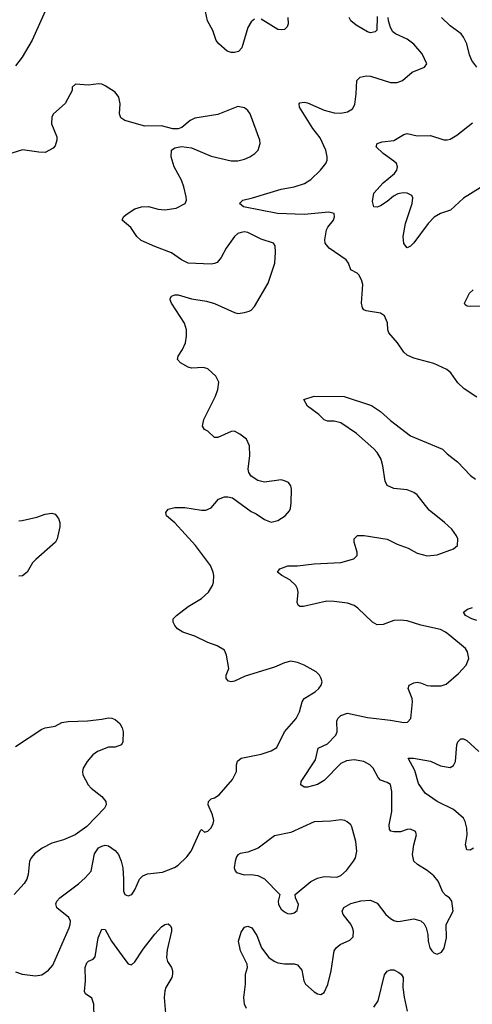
# Model space of a CAD drawing. Header units: inches. Extents: x 1682530 to 1839546, y 640742 to 791647.
# Tile 706 of 923: x 1825356 to 1828082, y 676729 to 682656. Entities that reach past the tile are written whole.
import ezdxf

# ---------------------------------------------------------------- set-up
doc = ezdxf.new("R2010")
doc.units = ezdxf.units.IN
doc.header["$MEASUREMENT"] = 0
doc.layers.add('B8627', color=7, linetype='Continuous')
doc.layers.add('B8628', color=7, linetype='Continuous')

msp = doc.modelspace()

# ---------------------------------------------------------------- linework, layer by layer
at = {"layer": 'B8627', "color": 5}
for points, elevation in [([(1825330, 676925.3), (1825370.3, 676910.3), (1825450, 676901.1), (1825490, 676906), (1825530, 676934.9), (1825555.2, 676964.8), (1825653, 677190), (1825660.5, 677210), (1825661.6, 677230), (1825652.1, 677252.1), (1825579.5, 677310), (1825572.9, 677332.9), (1825579.6, 677350), (1825598.4, 677370), (1825710, 677454.6), (1825750, 677490.3), (1825785.4, 677530), (1825805.9, 677634.1), (1825829.8, 677670.2), (1825850, 677682), (1825870, 677686.7), (1825890, 677683.1), (1825930, 677655.8), (1825950.3, 677630), (1825967.2, 677590), (1825976.5, 677550), (1825981.4, 677481.4), (1825980.4, 677410), (1825989.2, 677389.2), (1826010, 677381.6), (1826031.6, 677390), (1826050, 677418.8), (1826077.7, 677482.3), (1826097, 677503), (1826126.5, 677513.5), (1826215.7, 677524.3), (1826287.5, 677552.5), (1826310, 677566.4), (1826362.4, 677617.6), (1826388.9, 677651.1), (1826444.9, 677775.1), (1826450, 677780.7), (1826470, 677764.7), (1826490, 677771), (1826509.4, 677790.6), (1826522, 677818), (1826524.7, 677835.3), (1826518, 677870), (1826491.8, 677930), (1826492.3, 677950), (1826510, 677965.5), (1826530, 677972.4), (1826557, 677990), (1826638.2, 678081.8), (1826662, 678130), (1826662.6, 678170), (1826667.9, 678192.1), (1826689.9, 678210.1), (1826810, 678234.2), (1826870, 678255.3), (1826904.8, 678275.2), (1826951, 678369), (1827020.9, 678450), (1827040.8, 678490), (1827058, 678550), (1827069.7, 678570), (1827136.2, 678610), (1827158.4, 678630), (1827172, 678650), (1827178, 678670), (1827172.3, 678690), (1827160.9, 678710), (1827140.9, 678730), (1827070, 678771.5), (1827030, 678787), (1826990, 678795.1), (1826950, 678783.7), (1826890, 678758), (1826714.8, 678705.2), (1826650, 678674.3), (1826630, 678669.7), (1826614.2, 678674.2), (1826598.7, 678690), (1826599.6, 678710), (1826615.1, 678750), (1826601.6, 678830), (1826590, 678861.2), (1826546.2, 678886.2), (1826490, 678906), (1826410, 678945.1), (1826339.3, 678970), (1826307.3, 678990), (1826289.6, 679010), (1826279.6, 679030), (1826280.7, 679050), (1826299.5, 679070), (1826370, 679123.7), (1826450, 679171.8), (1826493.3, 679210), (1826517.4, 679250), (1826523.5, 679270), (1826525.4, 679310), (1826521.7, 679330), (1826504.7, 679370), (1826414.5, 679490), (1826290, 679626.3), (1826239.5, 679670), (1826235.1, 679690), (1826249.2, 679710), (1826290, 679720.3), (1826350, 679720.3), (1826450, 679703.1), (1826476.4, 679703.6), (1826510, 679717.3), (1826553.2, 679770), (1826590, 679784.4), (1826610, 679784.4), (1826637.2, 679777.2), (1826750, 679696.3), (1826781.1, 679681.1), (1826830, 679646.8), (1826870, 679631.3), (1826910, 679641), (1826954, 679670), (1826980.1, 679699.9), (1826986.8, 679713.2), (1826991.9, 679748.1), (1826992.7, 679830), (1826989, 679850), (1826975.3, 679870), (1826950, 679880.9), (1826930, 679886.6), (1826830, 679872.7), (1826790, 679881.2), (1826750, 679909), (1826736, 679930), (1826732.3, 679950), (1826738.8, 680000)], 480), ([(1826723, 676703), (1826710.7, 676730), (1826705.3, 676770), (1826717, 676850), (1826716.1, 676910), (1826727.5, 676950), (1826726.7, 676970), (1826686.8, 677050), (1826673.5, 677110), (1826690, 677162.8), (1826710, 677194.4), (1826730, 677200.3), (1826753.4, 677190), (1826783.8, 677143.8), (1826812.5, 677070), (1826856.9, 677010), (1826887.8, 676987.8), (1826910, 676978.9), (1826950, 676972.6), (1827010, 676973), (1827030, 676966), (1827054.9, 676934.9), (1827067.1, 676870), (1827078.3, 676850), (1827130, 676803.7), (1827150, 676792.4), (1827170, 676788), (1827190, 676800.7), (1827211.8, 676848.2), (1827232.8, 676930), (1827250.9, 677050), (1827263.1, 677070), (1827286, 677090), (1827344.1, 677115.9), (1827365.3, 677134.7), (1827367.2, 677170), (1827360.9, 677190), (1827350, 677211.2), (1827304.5, 677270), (1827298.5, 677290), (1827307.6, 677312.4), (1827350, 677335.5), (1827411.6, 677351.6), (1827470, 677355.3), (1827510, 677338.7), (1827561.3, 677270), (1827590, 677245), (1827610, 677234.4), (1827630, 677228.4), (1827650, 677229.3), (1827730, 677244.5), (1827772.1, 677232.1), (1827792.8, 677212.8), (1827804.9, 677190), (1827814, 677150), (1827816, 677110), (1827826, 677070), (1827838, 677050), (1827850, 677038), (1827870, 677031), (1827896.5, 677043.5), (1827912.5, 677067.5), (1827926, 677130), (1827925.6, 677210), (1827966.6, 677290), (1827959.3, 677350), (1827945.2, 677370), (1827923.7, 677383.7), (1827904.2, 677404.2), (1827876.4, 677470), (1827850, 677502.6), (1827810, 677534.5), (1827751.8, 677570), (1827730.9, 677590.9), (1827722.4, 677630), (1827729.8, 677690), (1827745.6, 677750), (1827739.3, 677770), (1827710, 677782.6), (1827690, 677780.9), (1827650, 677767.4), (1827610, 677766.5), (1827591.8, 677771.8), (1827583.1, 677783.1), (1827581, 677810), (1827598.3, 677890), (1827596.8, 678010), (1827590, 678051.6), (1827570, 678064), (1827530, 678077.7), (1827514.9, 678094.9), (1827485.6, 678150), (1827465.7, 678170), (1827429.6, 678190), (1827370, 678201.4), (1827324.5, 678195.5), (1827290, 678177.8), (1827190, 678076.4), (1827150, 678052.6), (1827090, 678035.8), (1827070, 678036.2), (1827049.3, 678050), (1827052, 678070), (1827138.5, 678201.5), (1827153.3, 678270), (1827210, 678296.5), (1827259.7, 678350), (1827268.4, 678370), (1827266.2, 678433.8), (1827271.6, 678450), (1827290, 678466.7), (1827330, 678481.1), (1827450, 678455), (1827590, 678439.7), (1827670, 678424.9), (1827692.9, 678427.1), (1827711.1, 678448.9), (1827722.8, 678550), (1827719.8, 678570), (1827695.4, 678630), (1827702.9, 678650), (1827730, 678664.4), (1827750, 678668), (1827770, 678664.7), (1827810, 678647.9), (1827830, 678645.5), (1827894, 678646), (1827924.4, 678655.6), (1828000.1, 678719.9), (1828044.7, 678770), (1828060.5, 678810), (1828053.6, 678850), (1828040.7, 678870), (1827947.2, 678950), (1827921.1, 678970), (1827890, 678985.7), (1827772.3, 679012.3), (1827690, 679036.8), (1827650, 679042.4), (1827610, 679038.7), (1827545.6, 679014.4), (1827510, 679014.2), (1827480.4, 679030), (1827393.6, 679113.6), (1827370, 679128.8), (1827330, 679144.4), (1827250, 679154.6), (1827205.2, 679154.8), (1827064.5, 679124.5), (1827043.9, 679123.9), (1827032.3, 679132.3), (1827027.3, 679147.3), (1827033, 679210), (1827029.7, 679230), (1827018.7, 679250), (1826983.6, 679283.6), (1826934, 679310), (1826909, 679330), (1826922, 679350), (1826971.7, 679368.3), (1827030, 679368.8), (1827130, 679379.6), (1827290, 679389), (1827369.3, 679410), (1827389.6, 679430.4), (1827389.7, 679450), (1827369.7, 679510), (1827369.7, 679530), (1827390, 679550.4), (1827430, 679551.7), (1827568.9, 679528.9), (1827630, 679498.4), (1827695.1, 679475.1), (1827750, 679445.3), (1827810, 679428.9), (1827870, 679433.7), (1827969.5, 679470.5), (1827994, 679490), (1827995.1, 679530), (1827987, 679550), (1827958.4, 679590), (1827915.6, 679630), (1827822.8, 679702.8), (1827750, 679796.4), (1827730, 679810.8), (1827690, 679826.6), (1827610, 679834), (1827570, 679851.8), (1827557.8, 679877.8), (1827544.1, 679970), (1827536.1, 680000)], 460), ([(1827985.1, 680000), (1827993.5, 679993.5), (1828071.6, 679911.6), (1828100.7, 679890)], 460), ([(1825350, 679638.4), (1825370, 679640.4), (1825459.1, 679660.9), (1825510, 679679.1), (1825550, 679686), (1825570, 679678.8), (1825590, 679653.4), (1825596.9, 679630), (1825597.5, 679602.5), (1825581.6, 679530), (1825570.4, 679510), (1825452.8, 679407.2), (1825433.4, 679386.6), (1825400.7, 679330), (1825371.9, 679308.1), (1825350, 679305.6)], 480), ([(1828110, 679039.7), (1828079, 679050), (1828041.2, 679070), (1828028.7, 679090), (1828052.5, 679107.5), (1828083, 679117)], 440), ([(1825330, 678280.4), (1825490, 678386), (1825510, 678394.3), (1825570, 678403.7), (1825610, 678425.5), (1825647.7, 678432.3), (1825764.9, 678435.1), (1825850, 678444.7), (1825890, 678454.3), (1825910, 678451.8), (1825930, 678443.7), (1825959.9, 678419.9), (1825974, 678394), (1825979.5, 678370), (1825976.4, 678310), (1825968, 678290), (1825930, 678277.6), (1825890, 678276.5), (1825823.7, 678250), (1825797, 678230), (1825762.6, 678190), (1825738.7, 678150), (1825733.7, 678130), (1825735.8, 678110), (1825768.4, 678050), (1825786.4, 678030), (1825850, 677979.5), (1825873.7, 677950), (1825875.8, 677930), (1825866.4, 677910), (1825759.9, 677800.1), (1825690.8, 677750), (1825620.2, 677719.8), (1825550, 677699.8), (1825490.2, 677669.8), (1825445.1, 677634.9), (1825426.8, 677613.2), (1825415.6, 677590), (1825405.8, 677510), (1825397.8, 677482.2), (1825383.2, 677456.8), (1825322.4, 677390)], 480), ([(1828090, 677669.7), (1828070, 677656.9), (1828050, 677659.3), (1828041.1, 677690), (1828050.8, 677750), (1828049.8, 677789.8), (1828040.3, 677830), (1828028.8, 677850), (1827970, 677902.3), (1827869.9, 677949.9), (1827799.3, 677999.3), (1827758, 678058), (1827735.7, 678135.7), (1827695.3, 678210), (1827728.5, 678211.5), (1827830, 678192.6), (1827890, 678164.4), (1827950, 678154.9), (1827970, 678167.3), (1827980.5, 678190), (1827988.4, 678291.6), (1827995.1, 678310), (1828012.3, 678327.7), (1828030, 678328), (1828050, 678316.4), (1828122, 678250)], 440), ([(1825804.2, 676650), (1825801.4, 676730), (1825790, 676765.1), (1825752.1, 676792.1), (1825746, 676806), (1825752.4, 676870), (1825749.8, 676950), (1825760.8, 676979.2), (1825770, 676988.4), (1825798.2, 677001.8), (1825810, 677014.8), (1825828.8, 677130), (1825850, 677180.7), (1825870, 677179.1), (1825908.9, 677110), (1825990, 676998.4), (1826010, 676973), (1826030, 676967.3), (1826050, 676983.8), (1826099.9, 677060.1), (1826169.3, 677150.7), (1826210, 677194.9), (1826230, 677210.4), (1826250, 677212.7), (1826262.8, 677202.8), (1826270.3, 677190.3), (1826270.3, 677170.3), (1826243.4, 677056.6), (1826240.2, 677010), (1826246.8, 676986.8), (1826270.3, 676950), (1826276.5, 676930), (1826276.5, 676910), (1826271.5, 676890), (1826236.2, 676830), (1826229.3, 676810), (1826226.5, 676770), (1826236.1, 676650)], 460), ([(1827490, 676712.8), (1827514.7, 676750), (1827552.5, 676907.5), (1827570, 676927.9), (1827590, 676937.5), (1827610, 676936.9), (1827640, 676920), (1827653.7, 676910), (1827666, 676890), (1827663.9, 676830), (1827671.3, 676771.3), (1827690, 676688.2)], 440)]:
    msp.add_lwpolyline(points, dxfattribs=dict(at, elevation=elevation))
at = {"layer": 'B8627', "color": 5, "elevation": 480}
msp.add_lwpolyline([(1827290, 677839.7), (1827230, 677830.8), (1827130, 677827.6), (1826990, 677763.5), (1826890, 677743.6), (1826791.4, 677668.6), (1826730, 677644.2), (1826683.8, 677636.2), (1826670.5, 677629.5), (1826662.4, 677617.6), (1826653, 677590), (1826648, 677550), (1826653, 677533), (1826662.4, 677522.4), (1826708.8, 677508.8), (1826749.6, 677510.4), (1826790, 677504.7), (1826830, 677483.6), (1826922.4, 677390), (1826912.2, 677350), (1826915.8, 677330), (1826930, 677302), (1826950, 677284.9), (1826970, 677276.3), (1826990, 677274), (1827010, 677278.8), (1827026.6, 677293.4), (1827036.2, 677330), (1827017.6, 677370), (1827016.2, 677390), (1827110, 677467.9), (1827150, 677489.2), (1827190, 677497.7), (1827265.3, 677494.7), (1827290, 677504), (1827325.1, 677534.9), (1827367.1, 677590), (1827378.3, 677610), (1827386.9, 677650), (1827380.4, 677710), (1827356.6, 677796.6), (1827349.7, 677809.7), (1827328.4, 677828.4), (1827315.4, 677835.4)], close=True, dxfattribs=at)
at = {"layer": 'B8628', "color": 5}
for points, elevation in [([(1825544.5, 682790), (1825430, 682533.6), (1825370, 682429.7), (1825330, 682379)], 460), ([(1826770, 682658.7), (1826750, 682642.4), (1826730, 682609.4), (1826694.4, 682485.6), (1826674.8, 682465.2), (1826650, 682458.5), (1826630, 682458.3), (1826606.5, 682466.5), (1826554.9, 682510), (1826539.5, 682530), (1826519.7, 682590), (1826486.4, 682650), (1826474.6, 682705.4)], 460), ([(1828110, 680382.9), (1828033.7, 680433.7), (1827994.5, 680470), (1827952.7, 680530), (1827929.2, 680550), (1827850, 680585.6), (1827730, 680618), (1827690, 680637), (1827670, 680654.5), (1827631.3, 680710), (1827578.9, 680770), (1827572.8, 680790), (1827571.1, 680831.1), (1827552.6, 680872.6), (1827529.6, 680889.6), (1827443.8, 680903.8), (1827429.7, 680909.7), (1827421.7, 680921.7), (1827414, 680950), (1827422.3, 681062.3), (1827415.1, 681090), (1827399.5, 681119.5), (1827389.7, 681129.7), (1827351.2, 681151.2), (1827336.4, 681190), (1827321.8, 681210), (1827219.8, 681279.8), (1827195.9, 681310), (1827193.8, 681330), (1827203.9, 681390), (1827212.3, 681407.7), (1827245.6, 681450), (1827252.8, 681470), (1827249.2, 681490), (1827218, 681498), (1827070, 681483.2), (1826908.6, 681488.6), (1826704, 681530), (1826679.3, 681550), (1826699, 681570), (1826757.3, 681582.7), (1826930, 681636.5), (1827010, 681650.2), (1827071.6, 681670), (1827110, 681693.4), (1827167.4, 681750), (1827199.8, 681790), (1827207.8, 681810), (1827208.9, 681830), (1827199.4, 681870), (1827165.4, 681945.4), (1827120.7, 682000.7), (1827041.1, 682130), (1827038.4, 682150), (1827043.9, 682156.1), (1827070, 682160.3), (1827090, 682156.2), (1827190, 682112.3), (1827250, 682095.5), (1827290, 682094), (1827330, 682101.7), (1827360.3, 682119.7), (1827375.3, 682144.7), (1827383.5, 682210), (1827386.6, 682290), (1827406, 682310), (1827442.6, 682317.4), (1827470, 682315.8), (1827590, 682277), (1827630, 682277), (1827660.9, 682290), (1827719.3, 682340.7), (1827795.3, 682370), (1827808.7, 682390), (1827781.2, 682450), (1827730, 682509.3), (1827690, 682538.4), (1827619, 682570), (1827603.3, 682583.3), (1827589.6, 682609.6), (1827577.6, 682650), (1827576.2, 682670)], 460), ([(1826970.2, 682670), (1826972.8, 682630), (1826966.4, 682613.6), (1826950, 682597.6), (1826930, 682594.3), (1826910, 682597.7), (1826810, 682659.1)], 460), ([(1827510, 682675.3), (1827506.7, 682593.3), (1827497.8, 682582.2), (1827470, 682577.2), (1827450, 682582), (1827382.8, 682622.8), (1827350.8, 682650), (1827341, 682670)], 460), ([(1828110, 682369.6), (1828080.4, 682410), (1828064.7, 682444.7), (1828048.8, 682510), (1828030, 682551.2), (1828014.7, 682570), (1827950, 682618.2), (1827897.4, 682670)], 440), ([(1826738.8, 680000), (1826742.7, 680030), (1826739.3, 680090), (1826721.2, 680130), (1826682, 680162), (1826650, 680178.4), (1826630, 680176.9), (1826550, 680141.7), (1826530, 680141.6), (1826490, 680179.3), (1826469.2, 680190), (1826457.2, 680210), (1826464.5, 680250), (1826534.3, 680390), (1826549.6, 680430), (1826554.7, 680474.7), (1826537, 680510), (1826490, 680554.5), (1826462.9, 680562.9), (1826390, 680557.6), (1826370, 680563.6), (1826323.7, 680590), (1826307.3, 680610), (1826309.5, 680630), (1826336.9, 680670), (1826354.7, 680710), (1826360.5, 680750), (1826359.7, 680790), (1826348.2, 680830), (1826269.4, 680950), (1826261.2, 680970), (1826262.7, 680977.3), (1826270, 680990.8), (1826290, 680998.8), (1826310, 680999.1), (1826390, 680976.5), (1826481.4, 680961.4), (1826530, 680948.5), (1826650, 680892.7), (1826670, 680888.2), (1826710, 680892.4), (1826738, 680902), (1826750, 680908.2), (1826770, 680930.4), (1826852.2, 681070), (1826892.4, 681190), (1826897.1, 681257.1), (1826894, 681294), (1826884, 681310), (1826810, 681335.6), (1826730, 681374.7), (1826710, 681378.2), (1826690, 681375.3), (1826670, 681368.8), (1826649, 681351), (1826599.2, 681280.8), (1826570, 681224.2), (1826544.7, 681195.3), (1826530, 681187.4), (1826510, 681184.7), (1826371.1, 681191.1), (1826329.7, 681209.7), (1826270, 681253.3), (1826170, 681289.7), (1826087.2, 681327.2), (1826061.3, 681350), (1826025.4, 681405.4), (1825973.2, 681450), (1825981.2, 681470), (1825997.2, 681482.8), (1826050, 681517.1), (1826088.7, 681530), (1826131.9, 681531.9), (1826190, 681514.4), (1826230.4, 681510.4), (1826298, 681522), (1826352.3, 681550), (1826360.9, 681570), (1826359.5, 681590), (1826345.1, 681650), (1826329.7, 681690), (1826286.8, 681770), (1826269, 681831), (1826269.8, 681870.2), (1826290, 681884.9), (1826330, 681892.7), (1826390, 681884.9), (1826510, 681834.6), (1826630, 681806), (1826670, 681807), (1826710, 681815.8), (1826742.7, 681830), (1826772.3, 681850), (1826792, 681870), (1826804.5, 681910), (1826802.9, 681930), (1826744.5, 682090), (1826729.7, 682109.7), (1826710, 682124.5), (1826670, 682133.6), (1826550, 682084.4), (1826410, 682062.9), (1826382.8, 682050), (1826332.2, 682007.8), (1826310, 681998.4), (1826278, 681998), (1826210, 682016.9), (1826110, 682015.4), (1825989.7, 682049.7), (1825965.4, 682065.4), (1825956.2, 682090), (1825960.9, 682150), (1825952.7, 682190), (1825930, 682219.3), (1825870, 682258), (1825850, 682267), (1825830, 682269.6), (1825770, 682262), (1825691.6, 682268.4), (1825672, 682250), (1825671, 682230), (1825630, 682152.3), (1825559.1, 682090), (1825548.8, 682071.2), (1825547.2, 682030), (1825578.7, 681950), (1825580.3, 681930), (1825570, 681897.2), (1825557.5, 681882.5), (1825510, 681857), (1825470, 681858.4), (1825372.8, 681872.8), (1825308.2, 681851.8)], 480), ([(1828130, 681643.5), (1828030, 681581.4), (1827951.8, 681510), (1827890, 681489.1), (1827853.3, 681466.7), (1827815.6, 681430), (1827730, 681312), (1827710, 681292), (1827690, 681282.7), (1827670, 681308.7), (1827665.1, 681350), (1827679.8, 681430), (1827720.4, 681550), (1827723.8, 681583.8), (1827717.3, 681597.3), (1827690, 681612.4), (1827666.3, 681613.7), (1827632.8, 681607.2), (1827606.9, 681593.1), (1827570, 681561.3), (1827530, 681536.2), (1827510, 681527.3), (1827489.4, 681530), (1827482, 681562), (1827490, 681612), (1827545.2, 681674.8), (1827612.9, 681730), (1827627.7, 681750), (1827632.5, 681770), (1827625.3, 681790), (1827610, 681805.3), (1827546, 681850), (1827504, 681890), (1827508.7, 681910), (1827538.9, 681921.1), (1827610, 681929), (1827670, 681965.3), (1827690, 681970.3), (1827750, 681957.3), (1827830, 681958.3), (1827910, 681933.4), (1827930, 681931.8), (1827950, 681936.5), (1827990, 681960.9), (1828084.1, 682035.9)], 440), ([(1828171.3, 680931.3), (1828069.6, 680929.6), (1828052.3, 680932.3), (1828040.1, 680940.1), (1828036, 680950), (1828065.4, 681010), (1828088.2, 681030)], 440), ([(1827536.1, 680000), (1827533.5, 680010), (1827510, 680049.7), (1827490, 680072.9), (1827385.4, 680165.4), (1827290, 680229.7), (1827250, 680239.6), (1827210, 680238.4), (1827190, 680247.3), (1827158.8, 680278.8), (1827089, 680330), (1827068, 680370), (1827129.7, 680390.3), (1827310, 680388.7), (1827474.5, 680334.5), (1827530, 680297.6), (1827590, 680243.1), (1827710, 680150.4), (1827903.8, 680070), (1827930, 680043.1), (1827985.1, 680000)], 460)]:
    msp.add_lwpolyline(points, dxfattribs=dict(at, elevation=elevation))

doc.saveas('drawing.dxf')
